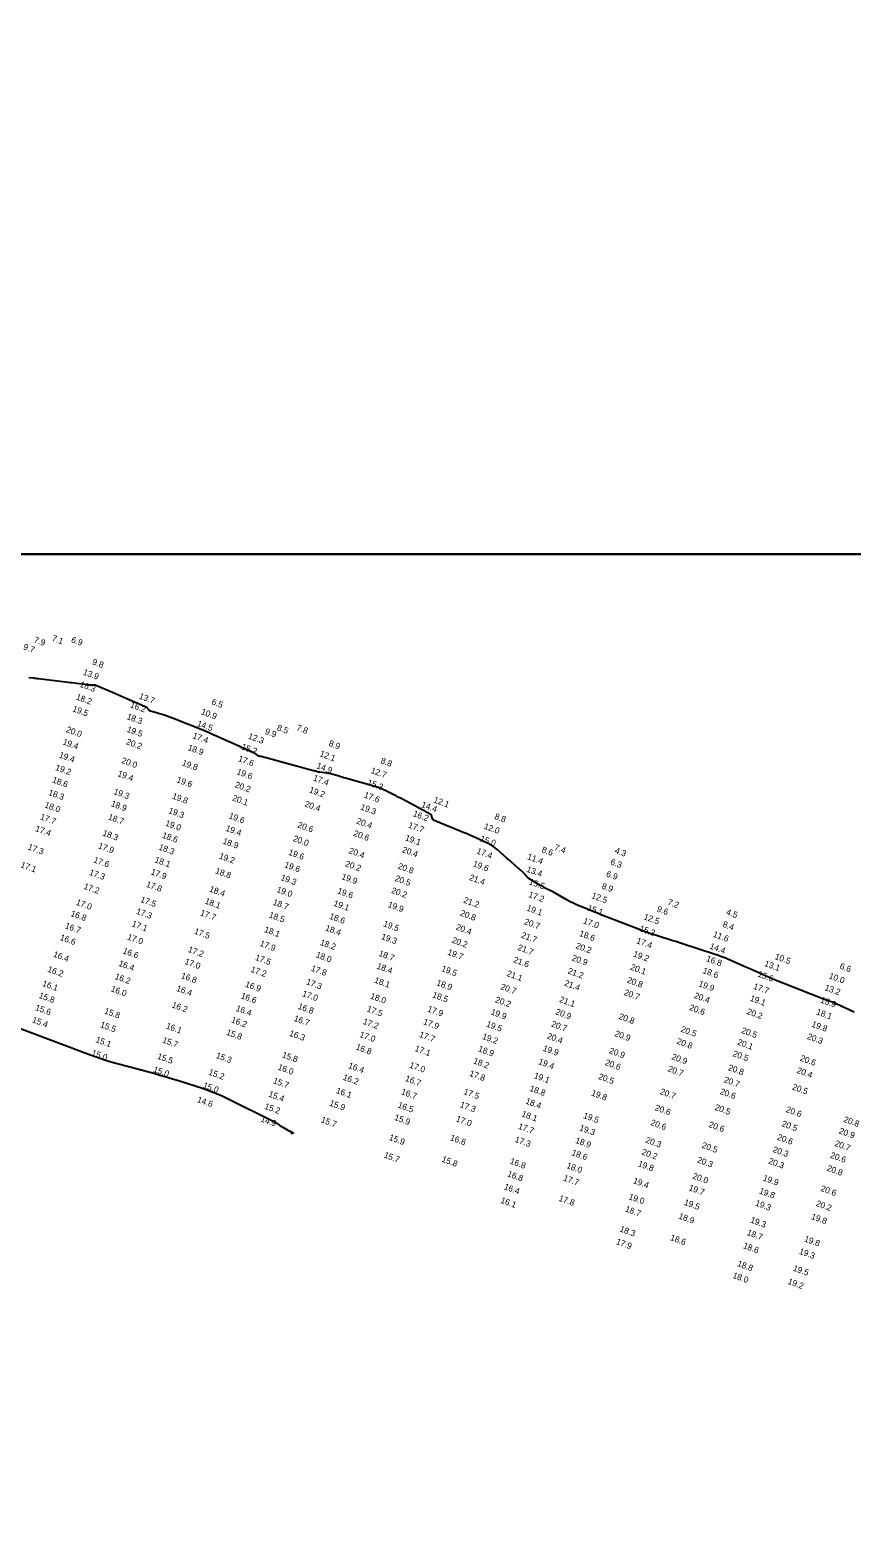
# Model space of a CAD drawing. Extents: x 988130 to 1132882, y 654656 to 841453.
# Drawn here: x 1049296 to 1049964, y 763357 to 764584 of the extents above; entities that cross this region are included whole.
import ezdxf

# ---------------------------------------------------------------- set-up
doc = ezdxf.new("R2010")
doc.units = 0
for name, color, linetype in [('V-ANNO-KEYM', 7, 'Continuous'), ('V-TOPO-MAJR', 7, 'Continuous'), ('V-TOPO-SOUN', 7, 'Continuous')]:
    doc.layers.add(name, color=color, linetype=linetype)

msp = doc.modelspace()

# ---------------------------------------------------------------- linework, layer by layer
at = {"layer": 'V-ANNO-KEYM'}
for points in [[(1122485, 764158), (1122485, 770599), (1014460, 770599), (1014460, 764158), (1067910.3, 764158)], [(1097827.4, 764158), (1014460, 764158), (1014460, 757716), (1073127.9, 757716)]]:
    msp.add_lwpolyline(points, dxfattribs=at)
at = {"layer": 'V-TOPO-MAJR'}
for points in [[(1049965.9, 763785.2), (1049963.9, 763786.1), (1049961.9, 763787), (1049951.8, 763791.7), (1049951, 763792.1), (1049950.1, 763792.5), (1049949.2, 763792.9), (1049948.3, 763793.2), (1049944.6, 763794.5), (1049943.7, 763794.8), (1049942.8, 763795.1), (1049941.8, 763795.5), (1049940.9, 763795.8), (1049899.7, 763811.9), (1049899.6, 763811.9), (1049899.6, 763812), (1049899.5, 763812), (1049899.5, 763812), (1049899.3, 763812.2), (1049899.3, 763812.3), (1049899.2, 763812.3), (1049899.2, 763812.4), (1049899.1, 763812.4), (1049883.4, 763819.4), (1049880.9, 763820.5), (1049878.4, 763821.6), (1049875.9, 763822.7), (1049873.3, 763823.8), (1049863.2, 763828.2), (1049860.7, 763829.3), (1049858.1, 763830.3), (1049855.5, 763831.2), (1049852.9, 763832.1), (1049825.4, 763841.1), (1049823, 763841.8), (1049820.7, 763842.6), (1049818.4, 763843.3), (1049816, 763844), (1049806.7, 763846.9), (1049804.4, 763847.7), (1049802, 763848.5), (1049799.7, 763849.3), (1049797.4, 763850.1), (1049761.5, 763863.8), (1049761.3, 763863.9), (1049761.1, 763863.9), (1049760.9, 763864), (1049760.7, 763864.1), (1049759.9, 763864.4), (1049759.7, 763864.5), (1049759.5, 763864.6), (1049759.3, 763864.7), (1049759.1, 763864.8), (1049739.5, 763872.9), (1049737.5, 763873.8), (1049735.5, 763874.7), (1049733.6, 763875.8), (1049731.7, 763876.8), (1049721.3, 763882.9), (1049720.8, 763883.2), (1049720.3, 763883.5), (1049719.8, 763883.7), (1049719.2, 763884), (1049716.8, 763884.9), (1049716.4, 763885.1), (1049716, 763885.3), (1049715.5, 763885.5), (1049715.1, 763885.8), (1049713.1, 763887.1), (1049713, 763887.2), (1049712.8, 763887.2), (1049712.6, 763887.3), (1049712.4, 763887.4), (1049711.7, 763887.7), (1049711.5, 763887.8), (1049711.4, 763887.9), (1049711.2, 763888), (1049711, 763888.1), (1049701.2, 763893.9), (1049700.9, 763894.1), (1049700.6, 763894.3), (1049700.3, 763894.6), (1049700.1, 763894.9), (1049699.1, 763896.2), (1049698.9, 763896.5), (1049698.6, 763896.8), (1049698.4, 763897), (1049698.1, 763897.3), (1049694.9, 763900.4), (1049694.3, 763901), (1049693.6, 763901.5), (1049693, 763902.1), (1049692.3, 763902.7), (1049687.7, 763906.8), (1049686.7, 763907.7), (1049685.7, 763908.6), (1049684.7, 763909.4), (1049683.7, 763910.3), (1049675.5, 763917.5), (1049673.8, 763918.9), (1049671.9, 763920.2), (1049670, 763921.4), (1049668, 763922.4), (1049658, 763927.1), (1049655.7, 763928.1), (1049653.3, 763929.2), (1049651, 763930.2), (1049648.6, 763931.2), (1049624.2, 763941.1), (1049623.9, 763941.3), (1049623.6, 763941.5), (1049623.4, 763941.7), (1049623.2, 763942), (1049622.5, 763943.7), (1049622.4, 763943.9), (1049622.3, 763944.1), (1049622.3, 763944.3), (1049622.2, 763944.5), (1049622.1, 763945.3), (1049622, 763945.5), (1049621.9, 763945.7), (1049621.8, 763945.8), (1049621.6, 763946), (1049598.5, 763958.4), (1049596.8, 763959.3), (1049595, 763960.2), (1049593.2, 763961.1), (1049591.4, 763962), (1049584.3, 763965.6), (1049582.5, 763966.4), (1049580.6, 763967.2), (1049578.8, 763967.9), (1049576.9, 763968.5), (1049552, 763975.7), (1049550.7, 763976), (1049549.4, 763976.4), (1049548.1, 763976.8), (1049546.8, 763977.2), (1049541, 763978.8), (1049540, 763979.1), (1049538.9, 763979.3), (1049537.8, 763979.5), (1049536.8, 763979.7), (1049531.1, 763980.4), (1049530.7, 763980.5), (1049530.2, 763980.6), (1049529.8, 763980.6), (1049529.4, 763980.7), (1049527.8, 763981.2), (1049527.4, 763981.3), (1049527, 763981.4), (1049526.6, 763981.5), (1049526.1, 763981.6), (1049483.4, 763993.2), (1049483.1, 763993.2), (1049482.9, 763993.3), (1049482.7, 763993.3), (1049482.4, 763993.4), (1049481.5, 763993.6), (1049481.2, 763993.7), (1049481, 763993.8), (1049480.8, 763993.9), (1049480.6, 763994), (1049478.4, 763995.9), (1049478.3, 763995.9), (1049478.3, 763995.9), (1049478.3, 763995.9), (1049478.3, 763995.9), (1049478.2, 763995.9), (1049478.2, 763995.9), (1049478.2, 763995.9), (1049478.1, 763995.9), (1049478.1, 763996), (1049470.2, 763999.5), (1049468.8, 764000.1), (1049467.5, 764000.7), (1049466.2, 764001.3), (1049464.8, 764001.9), (1049447.7, 764009.6), (1049444.4, 764011), (1049441.1, 764012.4), (1049437.8, 764013.8), (1049434.5, 764015.2), (1049414.1, 764023.5), (1049412, 764024.3), (1049409.8, 764025.1), (1049407.6, 764025.8), (1049405.5, 764026.5), (1049392.7, 764030.3), (1049392.5, 764030.4), (1049392.4, 764030.5), (1049392.3, 764030.6), (1049392.2, 764030.8), (1049391.9, 764031.5), (1049391.8, 764031.6), (1049391.7, 764031.8), (1049391.6, 764031.9), (1049391.5, 764032), (1049391, 764032.6), (1049390.9, 764032.7), (1049390.8, 764032.8), (1049390.7, 764032.9), (1049390.5, 764033), (1049372.2, 764041.1), (1049369.8, 764042.2), (1049367.4, 764043.3), (1049364.9, 764044.3), (1049362.5, 764045.3), (1049348.8, 764051), (1049348.3, 764051.2), (1049347.8, 764051.3), (1049347.3, 764051.4), (1049346.7, 764051.4), (1049344.6, 764051.4), (1049344, 764051.4), (1049343.5, 764051.4), (1049342.9, 764051.4), (1049342.4, 764051.5), (1049333.2, 764052.7), (1049331.5, 764052.9), (1049329.8, 764053.1), (1049328, 764053.3), (1049326.3, 764053.5), (1049302.3, 764056.5), (1049301.4, 764056.6), (1049300.4, 764056.7), (1049299.4, 764056.8), (1049298.4, 764056.9), (1049294.3, 764057.2)], [(1049261.2, 763781.7), (1049343.7, 763750.7), (1049349.9, 763748.5), (1049356, 763746.4), (1049362.2, 763744.5), (1049368.5, 763742.7), (1049396, 763735.4), (1049401.1, 763734), (1049406.2, 763732.6), (1049411.2, 763731), (1049416.3, 763729.4), (1049436.5, 763722.9), (1049441.5, 763721.2), (1049446.4, 763719.3), (1049451.3, 763717.2), (1049456, 763715), (1049493.2, 763696.4), (1049493.9, 763696.1), (1049494.5, 763695.7), (1049495.2, 763695.3), (1049495.8, 763694.9), (1049498.4, 763693.1), (1049499, 763692.7), (1049499.7, 763692.3), (1049500.3, 763691.9), (1049501, 763691.5), (1049505.1, 763689.2), (1049505.6, 763688.9), (1049506.1, 763688.7), (1049506.5, 763688.4), (1049507, 763688.2), (1049509.3, 763687), (1049509.5, 763686.9), (1049509.5, 763686.8), (1049509.5, 763686.7), (1049509.3, 763686.6), (1049507.7, 763686.2)]]:
    msp.add_lwpolyline(points, dxfattribs=at)

# ---------------------------------------------------------------- texts
at = {"layer": 'V-TOPO-SOUN'}
for s, p in [('9.7', (1049289.4, 764080.6)), ('7.9', (1049298.1, 764086.3)), ('7.1', (1049312.7, 764087.6)), ('6.9', (1049328.4, 764086.4)), ('9.8', (1049345.5, 764068.3)), ('13.9 ', (1049338.1, 764060)), ('16.3 ', (1049335.4, 764050.1)), ('18.2 ', (1049332.4, 764039.8)), ('16.2 ', (1049376.4, 764033.4)), ('13.7 ', (1049383.6, 764040.5)), ('6.5', (1049442.6, 764035.8)), ('19.5 ', (1049329.5, 764030.2)), ('18.3 ', (1049373.6, 764023.8)), ('10.9 ', (1049434.1, 764027.8)), ('20.0 ', (1049324.3, 764013.3)), ('19.5 ', (1049373.7, 764013.5)), ('17.4 ', (1049427.2, 764008.3)), ('14.5 ', (1049430.8, 764018.2)), ('12.3 ', (1049472.4, 764007.9)), ('9.9', (1049486.1, 764011.8)), ('8.5', (1049495.8, 764014.7)), ('7.8', (1049511.7, 764014.7)), ('19.4 ', (1049321.5, 764003.3)), ('20.2 ', (1049373.2, 764003.4)), ('18.9 ', (1049423.3, 763998.6)), ('15.2 ', (1049466.8, 763999.3)), ('8.9', (1049537.9, 764002.1)), ('19.4 ', (1049318.5, 763992.7)), ('20.0 ', (1049369.4, 763988.1)), ('19.8 ', (1049418.6, 763986.2)), ('17.6 ', (1049464.3, 763989.6)), ('14.9 ', (1049528.1, 763983.8)), ('12.1 ', (1049530.6, 763993.6)), ('8.8', (1049580.2, 763987.9)), ('18.6 ', (1049313, 763972.3)), ('19.2 ', (1049315.6, 763982.4)), ('19.4 ', (1049366.2, 763977.4)), ('19.6 ', (1049414.2, 763972.4)), ('19.6 ', (1049463.1, 763979)), ('17.4 ', (1049525.3, 763973.9)), ('12.7 ', (1049572.2, 763980)), ('18.3 ', (1049309.9, 763962.1)), ('19.3 ', (1049363, 763962.8)), ('19.8 ', (1049410.6, 763959.1)), ('20.2 ', (1049461.6, 763968.4)), ('19.2 ', (1049522.1, 763964.2)), ('17.6 ', (1049566.6, 763960)), ('15.3 ', (1049569.4, 763970.2)), ('18.0 ', (1049306.8, 763952)), ('18.9 ', (1049360.8, 763953)), ('19.3 ', (1049407.6, 763947.3)), ('20.1 ', (1049459.6, 763957.6)), ('20.4 ', (1049518.4, 763952.8)), ('19.3 ', (1049563.8, 763950.2)), ('14.4 ', (1049613.3, 763952.2)), ('12.1 ', (1049623.2, 763956)), ('17.7 ', (1049303.2, 763942.2)), ('18.7 ', (1049358.5, 763942.2)), ('19.0 ', (1049405, 763937.1)), ('19.6 ', (1049456.7, 763943.1)), ('20.6 ', (1049512.6, 763935.7)), ('20.4 ', (1049560.5, 763938.9)), ('17.7 ', (1049602.7, 763935.5)), ('16.2 ', (1049606.5, 763944.8)), ('12.0 ', (1049664.2, 763934.6)), ('8.8', (1049672.8, 763942.5)), ('17.4 ', (1049299.2, 763932.7)), ('18.3 ', (1049354, 763929.1)), ('18.6 ', (1049402.4, 763927.3)), ('18.9 ', (1049451.7, 763922.5)), ('19.4 ', (1049454.1, 763932.9)), ('20.0 ', (1049508.9, 763924.6)), ('20.6 ', (1049558.1, 763928.8)), ('19.1 ', (1049600.1, 763925.2)), ('15.0 ', (1049661.1, 763924.5)), ('17.3 ', (1049293.2, 763917.7)), ('17.9 ', (1049350.4, 763918.7)), ('18.3 ', (1049399.6, 763917.6)), ('19.2 ', (1049448.7, 763910.4)), ('19.6 ', (1049505.2, 763913.4)), ('20.4 ', (1049554.3, 763914.7)), ('20.4 ', (1049597.7, 763915.5)), ('17.4 ', (1049658.3, 763914.4)), ('11.4 ', (1049699.5, 763909.8)), ('8.6', (1049711.2, 763915.4)), ('7.4', (1049721.5, 763917.4)), ('4.3', (1049770.7, 763914.8)), ('17.1 ', (1049287.3, 763903.2)), ('17.3 ', (1049343.1, 763897.1)), ('17.6 ', (1049346.6, 763907.2)), ('17.9 ', (1049393.2, 763897.5)), ('18.1 ', (1049396.4, 763907.3)), ('18.8 ', (1049445.7, 763898.3)), ('19.6 ', (1049501.9, 763903.3)), ('20.2 ', (1049551.4, 763904.1)), ('20.8 ', (1049594.2, 763902.1)), ('19.6 ', (1049655.3, 763904)), ('13.4 ', (1049698.9, 763899.6)), ('6.3', (1049767.1, 763905.5)), ('17.2 ', (1049338.6, 763885.7)), ('17.8 ', (1049389.4, 763887.4)), ('19.3 ', (1049498.9, 763892.8)), ('19.9 ', (1049548.4, 763893.6)), ('20.5 ', (1049591.8, 763892.2)), ('21.4 ', (1049652.3, 763892.9)), ('15.5 ', (1049700.9, 763889.4)), ('8.9', (1049760, 763885.9)), ('6.9', (1049763.7, 763895.8)), ('17.0 ', (1049332.4, 763872.7)), ('17.5 ', (1049384.8, 763875)), ('18.1 ', (1049437.2, 763873.7)), ('18.4 ', (1049440.8, 763883.5)), ('18.7 ', (1049492.5, 763872.7)), ('19.0 ', (1049495.6, 763883.1)), ('19.6 ', (1049545, 763882)), ('20.2 ', (1049588.9, 763882.4)), ('21.2 ', (1049647.6, 763874.4)), ('17.2 ', (1049700.5, 763879)), ('12.5 ', (1049751.8, 763878.1)), ('7.2', (1049813.6, 763872.8)), ('16.8 ', (1049328, 763863.6)), ('17.3 ', (1049381.3, 763865.4)), ('17.7 ', (1049433.4, 763864.1)), ('18.5 ', (1049489.3, 763862.4)), ('18.6 ', (1049538.5, 763861.3)), ('19.1 ', (1049541.9, 763871.9)), ('19.9 ', (1049586.1, 763870.8)), ('20.8 ', (1049644.9, 763863.9)), ('19.1 ', (1049699, 763868)), ('15.1 ', (1049748.4, 763868.2)), ('12.5 ', (1049794.2, 763860.9)), ('9.6', (1049804.9, 763867.2)), ('4.5', (1049861.3, 763864.8)), ('16.7 ', (1049323.4, 763853.6)), ('17.1 ', (1049377.7, 763855.2)), ('17.5 ', (1049428.5, 763849.1)), ('18.1 ', (1049485.5, 763850.5)), ('18.4 ', (1049535.2, 763851.8)), ('19.5 ', (1049582.3, 763855.2)), ('20.4 ', (1049641.4, 763852.5)), ('20.7 ', (1049697, 763856.9)), ('17.0 ', (1049745, 763857.5)), ('15.3 ', (1049790.7, 763851.4)), ('8.4', (1049858.4, 763854.8)), ('16.6 ', (1049319.3, 763844.1)), ('17.0 ', (1049374.1, 763844.5)), ('17.9 ', (1049481.9, 763839.2)), ('18.2 ', (1049530.9, 763840.1)), ('19.3 ', (1049580.7, 763844.8)), ('20.2 ', (1049638.1, 763841.9)), ('21.7 ', (1049691.7, 763835.9)), ('21.7 ', (1049694.6, 763845.9)), ('20.2 ', (1049738.9, 763837.3)), ('18.6 ', (1049741.8, 763847.3)), ('17.4 ', (1049788.3, 763841.4)), ('14.4 ', (1049847.9, 763837)), ('11.6 ', (1049850.6, 763846.7)), ('16.4 ', (1049313.8, 763830.4)), ('16.6 ', (1049370.4, 763833.2)), ('17.0 ', (1049420.8, 763824.5)), ('17.2 ', (1049423.5, 763834.3)), ('17.5 ', (1049478.1, 763827.8)), ('18.0 ', (1049527.5, 763830)), ('18.7 ', (1049578.6, 763831.1)), ('19.7 ', (1049634.6, 763832.1)), ('21.6 ', (1049688.2, 763825.9)), ('20.9 ', (1049735.7, 763827.4)), ('19.2 ', (1049785.7, 763830.6)), ('16.8 ', (1049845, 763826.8)), ('10.5 ', (1049900.9, 763828.5)), ('16.2 ', (1049309.2, 763818.2)), ('16.2 ', (1049363.9, 763812.3)), ('16.4 ', (1049367, 763823)), ('16.8 ', (1049417.8, 763813)), ('17.2 ', (1049474.5, 763818.1)), ('17.8 ', (1049523.5, 763819)), ('18.4 ', (1049577, 763820.8)), ('19.5 ', (1049629.6, 763818.7)), ('21.1 ', (1049682.8, 763814.7)), ('21.2 ', (1049732.5, 763816.8)), ('20.1 ', (1049783.4, 763819.9)), ('18.6 ', (1049842.2, 763817.1)), ('15.6 ', (1049887, 763814.3)), ('13.1 ', (1049892.4, 763822.9)), ('10.0 ', (1049944.9, 763812.8)), ('6.6', (1049953.7, 763820.7)), ('16.1 ', (1049304.9, 763806.6)), ('16.0 ', (1049360.7, 763802.3)), ('16.4 ', (1049414, 763802.6)), ('16.9 ', (1049470, 763806)), ('17.3 ', (1049519.6, 763808)), ('18.1 ', (1049575.1, 763809.3)), ('18.9 ', (1049625.6, 763807.2)), ('20.7 ', (1049677.8, 763804)), ('21.4 ', (1049729.6, 763806.9)), ('20.7 ', (1049778.1, 763799.3)), ('20.8 ', (1049780.7, 763809.4)), ('19.9 ', (1049838.9, 763806.4)), ('17.7 ', (1049883.4, 763804.3)), ('13.2 ', (1049941.4, 763803.2)), ('15.6 ', (1049299.2, 763787)), ('15.8 ', (1049302.1, 763796.9)), ('16.2 ', (1049410.3, 763789.2)), ('16.4 ', (1049462.4, 763786.4)), ('16.6 ', (1049466.4, 763796.6)), ('16.8 ', (1049512.9, 763788)), ('17.0 ', (1049516.4, 763798.4)), ('18.0 ', (1049571.8, 763796.4)), ('18.5 ', (1049622.3, 763797.4)), ('20.2 ', (1049673.4, 763793.4)), ('21.1 ', (1049725.6, 763793.6)), ('20.6 ', (1049831.3, 763787.1)), ('20.4 ', (1049835.2, 763796.8)), ('19.1 ', (1049880.7, 763794.6)), ('15.9 ', (1049938, 763793.2)), ('15.4 ', (1049296.7, 763777)), ('15.8 ', (1049355.4, 763784.3)), ('16.2 ', (1049458.6, 763777)), ('16.7 ', (1049509.6, 763778.2)), ('17.2 ', (1049565.8, 763775.7)), ('17.5 ', (1049569, 763785.9)), ('17.9 ', (1049614.9, 763775.5)), ('17.9 ', (1049618.3, 763785.9)), ('19.9 ', (1049669.8, 763783.5)), ('20.9 ', (1049722.5, 763783.6)), ('20.8 ', (1049773.9, 763779.8)), ('20.2 ', (1049878.1, 763783.8)), ('18.1 ', (1049934.6, 763783.5)), ('15.5 ', (1049352.1, 763773.1)), ('16.1 ', (1049405.6, 763772.1)), ('15.8 ', (1049454.6, 763766.9)), ('16.3 ', (1049505.9, 763766.1)), ('17.0 ', (1049563.1, 763765.1)), ('17.7 ', (1049611.6, 763765.1)), ('19.2 ', (1049662.8, 763763.5)), ('19.5 ', (1049666.2, 763773.6)), ('20.4 ', (1049715.6, 763763.9)), ('20.7 ', (1049719.1, 763773.7)), ('20.9 ', (1049770.6, 763765.9)), ('20.5 ', (1049824.4, 763769.4)), ('20.5 ', (1049873.7, 763768.4)), ('20.3 ', (1049927.2, 763763.5)), ('19.8 ', (1049930.8, 763773.5)), ('15.0 ', (1049345, 763750.1)), ('15.1 ', (1049348.3, 763760.9)), ('15.7 ', (1049402.6, 763760.6)), ('16.8 ', (1049560, 763754.9)), ('17.1 ', (1049608, 763753.7)), ('18.9 ', (1049659.6, 763753.4)), ('19.9 ', (1049712.2, 763753.9)), ('20.9 ', (1049766.1, 763751.9)), ('20.8 ', (1049821.1, 763759.6)), ('20.5 ', (1049866.7, 763749.5)), ('20.1 ', (1049870.4, 763758.9)), ('15.5 ', (1049398.5, 763747.4)), ('15.3 ', (1049446.2, 763748)), ('16.0 ', (1049496.5, 763738.5)), ('15.8 ', (1049500, 763748.6)), ('16.4 ', (1049553.9, 763739.8)), ('17.0 ', (1049603.6, 763740.2)), ('18.2 ', (1049655.6, 763743.6)), ('19.4 ', (1049708.6, 763743)), ('20.6 ', (1049762.7, 763742.3)), ('20.7 ', (1049813.8, 763737.2)), ('20.9 ', (1049816.9, 763747)), ('20.8 ', (1049862.9, 763738.1)), ('20.6 ', (1049921.5, 763745.8)), ('15.0 ', (1049395.2, 763736.7)), ('15.2 ', (1049440.2, 763734.5)), ('15.7 ', (1049492.7, 763727.5)), ('16.2 ', (1049549.5, 763730.3)), ('16.7 ', (1049600.2, 763729.3)), ('17.8 ', (1049652.4, 763733.4)), ('19.1 ', (1049704.9, 763731.6)), ('20.5 ', (1049757.3, 763730.9)), ('20.7 ', (1049859.5, 763728.3)), ('20.4 ', (1049918.7, 763735.9)), ('15.0 ', (1049435.6, 763723.7)), ('15.4 ', (1049489, 763716.6)), ('16.1 ', (1049543.9, 763719.5)), ('16.7 ', (1049596.9, 763718.5)), ('17.5 ', (1049647.7, 763718.6)), ('18.8 ', (1049701.4, 763721.2)), ('19.8 ', (1049751.6, 763717.5)), ('20.7 ', (1049807.5, 763718.6)), ('20.6 ', (1049856.3, 763718.7)), ('20.5 ', (1049915, 763722.4)), ('14.6 ', (1049430.9, 763712.1)), ('15.2 ', (1049485.7, 763706.6)), ('15.9 ', (1049538.5, 763709.3)), ('16.5 ', (1049594.1, 763707.7)), ('17.3 ', (1049644.7, 763708)), ('18.1 ', (1049694.9, 763700.5)), ('18.4 ', (1049698.1, 763710.9)), ('20.6 ', (1049803.4, 763705.5)), ('20.5 ', (1049852, 763705.8)), ('20.6 ', (1049909.9, 763704)), ('14.9 ', (1049482.6, 763696.3)), ('15.7 ', (1049531.6, 763695.7)), ('15.9 ', (1049591.4, 763697.6)), ('17.0 ', (1049641.5, 763696.5)), ('17.7 ', (1049692.1, 763690.4)), ('19.3 ', (1049741.9, 763689.1)), ('19.5 ', (1049745, 763699.1)), ('20.6 ', (1049799.8, 763693.4)), ('20.6 ', (1049847.1, 763691.8)), ('20.5 ', (1049906.5, 763692.5)), ('20.8 ', (1049956.8, 763696)), ('15.9 ', (1049587, 763681.3)), ('16.6 ', (1049636.7, 763681.1)), ('17.3 ', (1049689.4, 763679.7)), ('18.9 ', (1049738.6, 763678.9)), ('20.3 ', (1049795.7, 763679.2)), ('20.6 ', (1049902.8, 763681.5)), ('20.7 ', (1049949.6, 763676.4)), ('20.9 ', (1049953.1, 763686.6)), ('15.7 ', (1049582.8, 763667)), ('15.8 ', (1049629.9, 763663.6)), ('18.6 ', (1049735.6, 763668.9)), ('20.2 ', (1049792.6, 763669.5)), ('20.5 ', (1049841.5, 763674.9)), ('20.3 ', (1049899.2, 763671.5)), ('20.6 ', (1049946, 763666.8)), ('16.8 ', (1049683.3, 763651.7)), ('16.8 ', (1049685.4, 763662)), ('18.0 ', (1049731.4, 763658.4)), ('19.8 ', (1049789.6, 763659.9)), ('20.3 ', (1049837.7, 763663)), ('20.3 ', (1049895.7, 763662.1)), ('20.8 ', (1049943.3, 763656.3)), ('16.4 ', (1049680.5, 763641.2)), ('17.7 ', (1049728.8, 763648.3)), ('19.4 ', (1049785.6, 763646.1)), ('19.7 ', (1049830.9, 763640.4)), ('20.0 ', (1049833.9, 763649.9)), ('19.9 ', (1049891.2, 763648.3)), ('20.6 ', (1049938.2, 763639.8)), ('16.1 ', (1049677.8, 763630.1)), ('17.8 ', (1049725.1, 763631.8)), ('19.0 ', (1049782, 763633.1)), ('19.5 ', (1049827, 763628.5)), ('19.3 ', (1049885, 763627.9)), ('19.8 ', (1049888.2, 763637.8)), ('20.2 ', (1049934.3, 763627.6)), ('18.7 ', (1049779.1, 763623.1)), ('18.9 ', (1049822.6, 763617.3)), ('19.8 ', (1049930.5, 763616.9)), ('18.3 ', (1049774.7, 763606.8)), ('18.7 ', (1049878.2, 763603.9)), ('19.3 ', (1049881, 763614.1)), ('17.9 ', (1049771.7, 763596.5)), ('18.6 ', (1049815.8, 763599.8)), ('18.6 ', (1049875.1, 763593.2)), ('19.8 ', (1049924.8, 763598.7)), ('18.8 ', (1049870.3, 763578.6)), ('19.3 ', (1049920.7, 763588.6)), ('18.0 ', (1049866.6, 763569)), ('19.5 ', (1049915.7, 763574.9)), ('19.2 ', (1049911.5, 763564.1))]:
    msp.add_text(s, height=5, rotation=340, dxfattribs=at).set_placement(p)

doc.saveas('drawing.dxf')
